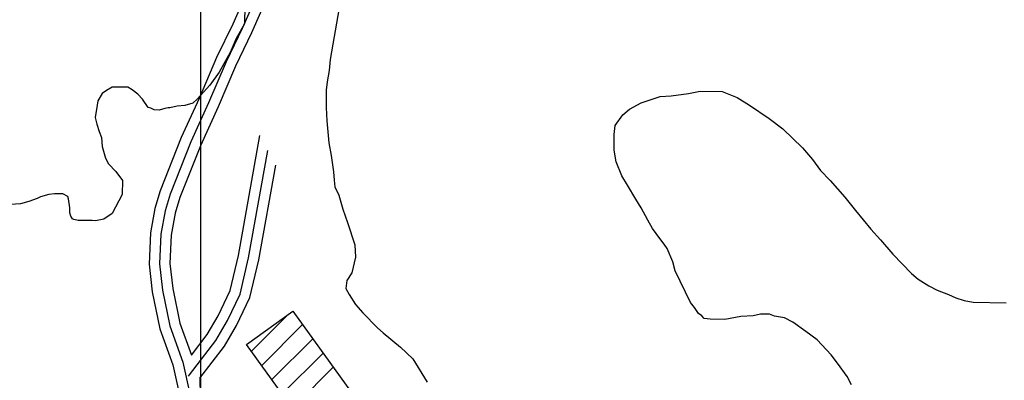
# Model space of a CAD drawing. Extents: x 3245246 to 3283090, y 806824 to 832173.
# Drawn here: x 3264869 to 3266287, y 826612 to 827132 of the extents above; entities that cross this region are included whole.
import ezdxf

# ---------------------------------------------------------------- set-up
doc = ezdxf.new("R2010")
doc.units = 0
for name, color, linetype in [('V-BLDG-OTLN', 7, 'Continuous'), ('V-GRID-MAJR', 7, 'Continuous'), ('V-ROAD-CNTR', 7, 'Continuous'), ('V-SITE-VEGE', 7, 'Continuous')]:
    doc.layers.add(name, color=color, linetype=linetype)

msp = doc.modelspace()

# ---------------------------------------------------------------- linework, layer by layer
at = {"layer": 'V-BLDG-OTLN'}
for p, q in [((3265202.6, 826653.8), (3265254.7, 826705.8)), ((3265217.5, 826633.2), (3265276.2, 826692)), ((3265232.3, 826612.7), (3265291, 826671.5)), ((3265247.1, 826592.2), (3265305.9, 826650.9)), ((3265261.9, 826571.6), (3265320.7, 826630.4))]:
    msp.add_line(p, q, dxfattribs=at)
msp.add_lwpolyline([(3265282.6, 826542.8), (3265195.7, 826663.4), (3265262.3, 826711.3), (3265633.3, 826196.6)], dxfattribs=at)
at = {"layer": 'V-GRID-MAJR'}
msp.add_spline([(3265123.1, 812206.4), (3265125.8, 818265.2), (3265128.4, 824327.5), (3265131.1, 830389.8), (3265131.1, 830393.2)], degree=3, dxfattribs=at)
at = {"layer": 'V-ROAD-CNTR'}
for points in [[(3265480.5, 827597.1), (3265438, 827553.6), (3265411, 827521.6), (3265373.4, 827476.7), (3265351.1, 827449.3), (3265322.9, 827412.9), (3265305.5, 827389.7), (3265289.2, 827363.9), (3265271.1, 827331.5), (3265247.6, 827289.4), (3265227.3, 827242.4), (3265175.7, 827125.5), (3265152.6, 827077), (3265127.4, 827018.1), (3265101.7, 826961.6), (3265071.2, 826885), (3265063.6, 826859.4), (3265057.4, 826824.1), (3265055.2, 826779.1), (3265059.8, 826739.3), (3265070.7, 826686), (3265089.4, 826633.7), (3265098.9, 826590.5)], [(3265497.7, 827593.2), (3265449.1, 827543.5), (3265422.5, 827512), (3265385, 827467.1), (3265362.9, 827440), (3265334.8, 827403.9), (3265317.9, 827381.2), (3265302.1, 827356.2), (3265284.2, 827324.2), (3265261.1, 827282.7), (3265241.1, 827236.4), (3265189.4, 827119.2), (3265166.3, 827070.9), (3265141.1, 827012), (3265115.5, 826955.7), (3265085.4, 826880.1), (3265078.2, 826856), (3265072.3, 826822.5), (3265070.3, 826779.6), (3265074.6, 826741.7), (3265085.2, 826690.1), (3265103.9, 826637.9), (3265113.9, 826592.2)], [(3265493.9, 827567.8), (3265460.2, 827533.4), (3265434, 827502.3), (3265396.6, 827457.6), (3265374.6, 827430.7), (3265346.8, 827394.8), (3265330.3, 827372.7), (3265315, 827348.6), (3265297.3, 827316.9), (3265274.5, 827276.1), (3265254.8, 827230.4), (3265203, 827113), (3265179.9, 827064.7), (3265154.9, 827006), (3265129.3, 826949.8), (3265099.6, 826875.2), (3265092.8, 826852.5), (3265087.3, 826820.8), (3265085.3, 826780.1), (3265089.4, 826744), (3265099.7, 826694.1), (3265116.2, 826647.8)], [(3265116.2, 826647.8), (3265139.1, 826677.5), (3265154.7, 826704.7), (3265172, 826741), (3265184, 826791.5), (3265214.9, 826964.5)], [(3265112, 826617.8), (3265113.5, 826619.7), (3265151.6, 826669.1), (3265168, 826697.7), (3265186.3, 826736), (3265198.6, 826788.4), (3265226.3, 826943.3)], [(3265128.6, 826614.7), (3265164.1, 826660.8), (3265181.3, 826690.8), (3265200.5, 826731), (3265213.3, 826785.4), (3265237.8, 826922.1)], [(3265128.6, 826614.7), (3265129.7, 826542.2)]]:
    msp.add_lwpolyline(points, dxfattribs=at)
at = {"layer": 'V-SITE-VEGE'}
for p, q in [((3265328.9, 827149), (3265316, 827074.2)), ((3265316, 827074.2), (3265314.6, 827058.7)), ((3265314.6, 827058.7), (3265311.9, 827042.1)), ((3265311.9, 827042.1), (3265310.6, 827030.2)), ((3265310.6, 827030.2), (3265310.2, 827005.2)), ((3265832.3, 827025.3), (3265849, 827028.6)), ((3265849, 827028.6), (3265881.1, 827028.2)), ((3265881.1, 827028.2), (3265902.5, 827019.5)), ((3265764.2, 827011.9), (3265771.3, 827014.2)), ((3265771.3, 827014.2), (3265791.7, 827021.1)), ((3265791.7, 827021.1), (3265807.2, 827022)), ((3265807.2, 827022), (3265832.3, 827025.3)), ((3265902.5, 827019.5), (3265920.2, 827008.6)), ((3265310.2, 827005.2), (3265311.2, 826986.1)), ((3265737.7, 826994.4), (3265747.4, 827002.6)), ((3265747.4, 827002.6), (3265764.2, 827011.9)), ((3265920.2, 827008.6), (3265948.5, 826989.1)), ((3265311.2, 826986.1), (3265314.3, 826953.9)), ((3265726.8, 826979.1), (3265737.7, 826994.4)), ((3265948.5, 826989.1), (3265968.5, 826974.5)), ((3265725.4, 826966), (3265726.8, 826979.1)), ((3265968.5, 826974.5), (3265996.7, 826946.7)), ((3265725.1, 826943.4), (3265725.4, 826966)), ((3265314.3, 826953.9), (3265317.6, 826936)), ((3265728.4, 826926.7), (3265725.1, 826943.4)), ((3265996.7, 826946.7), (3266010.8, 826929.9)), ((3265317.6, 826936), (3265320.8, 826912.1)), ((3266010.8, 826929.9), (3266022.5, 826914.2)), ((3265736.5, 826906.3), (3265728.4, 826926.7)), ((3265320.8, 826912.1), (3265321.9, 826900.2)), ((3265321.9, 826900.2), (3265322.9, 826890.6)), ((3265744.6, 826893.1), (3265736.5, 826906.3)), ((3266022.5, 826914.2), (3266036.6, 826899.7)), ((3265322.9, 826890.6), (3265328.7, 826878.6)), ((3265756.3, 826872.7), (3265744.6, 826893.1)), ((3266036.6, 826899.7), (3266057.7, 826875.6)), ((3265328.7, 826878.6), (3265334.4, 826858.3)), ((3265764.4, 826860.6), (3265756.3, 826872.7)), ((3266057.7, 826875.6), (3266072.9, 826856.3)), ((3265334.4, 826858.3), (3265341.3, 826839.1)), ((3265773.7, 826842.6), (3265764.4, 826860.6)), ((3266072.9, 826856.3), (3266095.2, 826829.8)), ((3265341.3, 826839.1), (3265351.5, 826806.8)), ((3265780.7, 826830.6), (3265773.7, 826842.6)), ((3265791.2, 826816.2), (3265780.7, 826830.6)), ((3266095.2, 826829.8), (3266109.2, 826814.1)), ((3265797.1, 826807.8), (3265791.2, 826816.2)), ((3265351.5, 826806.8), (3265352.5, 826789)), ((3265801.7, 826801.7), (3265797.1, 826807.8)), ((3265809.8, 826782.6), (3265801.7, 826801.7)), ((3266109.2, 826814.1), (3266126.8, 826793.6)), ((3265352.5, 826789), (3265347.4, 826766.4)), ((3266126.8, 826793.6), (3266153.8, 826765.9)), ((3265813.2, 826769.4), (3265809.8, 826782.6)), ((3265347.4, 826766.4), (3265340.1, 826755.8)), ((3265835.2, 826723.9), (3265813.2, 826769.4)), ((3266153.8, 826765.9), (3266163.2, 826757.4)), ((3265340.1, 826755.8), (3265338.7, 826743.9)), ((3266163.2, 826757.4), (3266178.6, 826747.7)), ((3266178.6, 826747.7), (3266190.4, 826741.5)), ((3265338.7, 826743.9), (3265343.4, 826735.5)), ((3265343.4, 826735.5), (3265352.7, 826721.1)), ((3266190.4, 826741.5), (3266207, 826735.3)), ((3266207, 826735.3), (3266217.7, 826730.4)), ((3266217.7, 826730.4), (3266229.5, 826726.7)), ((3265352.7, 826721.1), (3265363.3, 826709)), ((3265841.1, 826716.6), (3265835.2, 826723.9)), ((3265846.9, 826708.2), (3265841.1, 826716.6)), ((3266229.5, 826726.7), (3266242.6, 826724.1)), ((3266242.6, 826724.1), (3266290.2, 826723.5)), ((3265363.3, 826709), (3265384.4, 826687.3)), ((3265851.6, 826704.6), (3265846.9, 826708.2)), ((3265855.1, 826700.9), (3265851.6, 826704.6)), ((3265907.6, 826703.8), (3265884.9, 826699.3)), ((3265925.5, 826704.7), (3265907.6, 826703.8)), ((3265936.2, 826707), (3265925.5, 826704.7)), ((3265949.3, 826706.8), (3265936.2, 826707)), ((3265956.4, 826704.3), (3265949.3, 826706.8)), ((3265970.7, 826701.7), (3265956.4, 826704.3)), ((3265982.5, 826695.6), (3265970.7, 826701.7)), ((3265863.5, 826699.6), (3265855.1, 826700.9)), ((3265884.9, 826699.3), (3265863.5, 826699.6)), ((3266001.4, 826682.2), (3265982.5, 826695.6)), ((3265384.4, 826687.3), (3265392.7, 826680)), ((3265392.7, 826680), (3265417.4, 826659.4)), ((3266017.9, 826670.1), (3266001.4, 826682.2)), ((3265417.4, 826659.4), (3265435, 826642.5)), ((3266037.8, 826648.4), (3266017.9, 826670.1)), ((3266047.2, 826636.3), (3266037.8, 826648.4)), ((3265435, 826642.5), (3265456, 826608.8)), ((3266061.2, 826617.1), (3266047.2, 826636.3)), ((3266067, 826605.1), (3266061.2, 826617.1))]:
    msp.add_line(p, q, dxfattribs=at)
msp.add_lwpolyline([(3265193.2, 827152.1), (3265192.8, 827125.9), (3265180.6, 827104.6), (3265172, 827084.5), (3265156.1, 827056.1), (3265142.7, 827037.3), (3265124.6, 827017.3), (3265118.5, 827011.4), (3265106.6, 827008), (3265095.8, 827007), (3265085.1, 827004.7), (3265082.7, 827004.8), (3265077.9, 827003.6), (3265069.6, 827001.4), (3265062.4, 827001.5), (3265057.7, 827003.9), (3265054.1, 827005.2), (3265046, 827017.2), (3265038.9, 827024.4), (3265030.7, 827030.5), (3265024.7, 827034.2), (3265002.1, 827034.5), (3264993.7, 827029.8), (3264987.7, 827025.1), (3264981.6, 827014.5), (3264980.3, 827008.6), (3264977.7, 826990.7), (3264979.9, 826981.2), (3264983.4, 826970.4), (3264986.8, 826962), (3264987.8, 826948.9), (3264992.4, 826932.2), (3264997, 826923.8), (3265007.6, 826912.9), (3265016.9, 826899.7), (3265016.6, 826879.4), (3265002, 826852.2), (3264989.9, 826844), (3264978, 826841.8), (3264973.2, 826841.9), (3264967.3, 826842), (3264961.3, 826842.1), (3264953, 826842.2), (3264947, 826843.5), (3264944.7, 826844.7), (3264942.3, 826848.3), (3264941.2, 826853.1), (3264941.3, 826860.2), (3264939.1, 826873.3), (3264938, 826876.9), (3264930.9, 826880.6), (3264926.1, 826880.7), (3264919, 826880.8), (3264910.6, 826879.7), (3264898.7, 826876.3), (3264893.9, 826874), (3264881.9, 826869.4), (3264869.9, 826866), (3264855.6, 826865)], dxfattribs=at)

doc.saveas('drawing.dxf')
